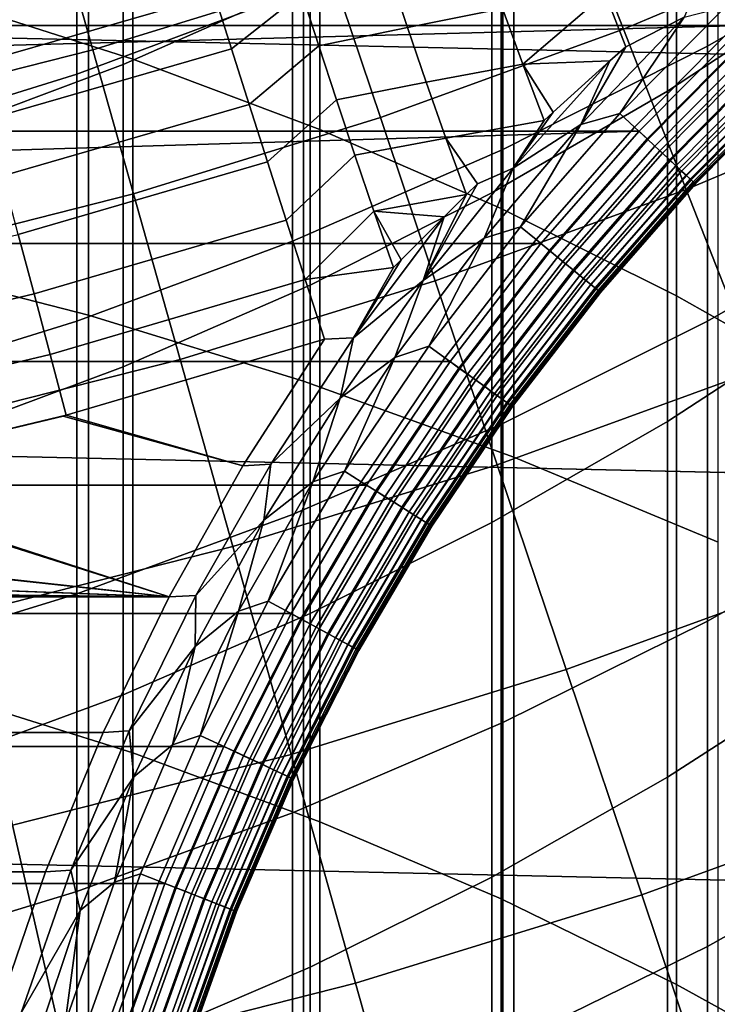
# Model space of a CAD drawing. Header units: metres. Extents: x -28 to 70, y -218 to 28.
# Tile 264 of 463: x 3.35 to 5.17, y -15.07 to -12.51. Entities that reach past the tile are written whole.
import ezdxf

# ---------------------------------------------------------------- set-up
doc = ezdxf.new("R2010")
doc.units = ezdxf.units.M
doc.layers.add('solid_10_261_432_XXX', color=7, linetype='CONTINUOUS')

msp = doc.modelspace()

# ---------------------------------------------------------------- linework, layer by layer
at = {"layer": 'solid_10_261_432_XXX'}
for points in [[(3.646882, -10.881224, 447.593597), (3.646882, -12.617743, 450.025726), (3.1491, -12.458249, 450.142944), (3.1491, -10.71856, 447.70636)], [(24.216385, -13.031374, -5), (-24.776649, -11.93179, -5), (-25.28702, -10.80817, -5), (24.776649, -11.93179, -5)], [(4.1323, -11.06742, 447.464478), (4.1323, -12.800311, 449.891541), (3.646882, -12.617743, 450.025726), (3.646882, -10.881224, 447.593597)], [(4.603708, -11.276518, 447.319489), (4.603708, -13.005335, 449.740845), (4.1323, -12.800311, 449.891541), (4.1323, -11.06742, 447.464478)], [(5.059506, -11.50781, 447.159119), (5.059506, -13.23212, 449.574158), (4.603708, -13.005335, 449.740845), (4.603708, -11.276518, 447.319489)], [(2.960494, -11.306211, 450.989716), (2.960494, -13.136147, 453.408844), (3.531343, -13.282645, 453.29483), (3.531343, -11.455796, 450.879761)], [(3.531343, -11.455796, 450.879761), (3.531343, -13.282645, 453.29483), (4.090651, -13.454647, 453.16095), (4.090651, -11.631421, 450.750671)], [(5.498151, -11.760509, 446.983887), (5.498151, -13.479896, 449.392059), (5.059506, -13.23212, 449.574158), (5.059506, -11.50781, 447.159119)], [(5.036238, -11.90757, 413.35318), (5.036238, -12.700228, 415.77005), (5.475811, -12.410642, 415.869476), (5.475811, -11.615355, 413.44458)], [(4.090651, -11.631421, 450.750671), (4.090651, -13.454647, 453.16095), (4.636589, -13.65159, 453.00766), (4.636589, -11.832513, 450.602875)], [(5.65451, -11.636646, 408.176636), (5.65451, -12.286771, 410.602936), (5.139678, -12.583798, 410.518951), (5.139678, -11.935875, 408.100861)], [(3.621314, -11.911399, 410.709076), (3.621314, -12.631199, 413.126862), (4.107415, -12.416354, 413.194061), (4.107415, -11.694784, 410.770325)], [(4.636589, -11.832513, 450.602875), (4.636589, -13.65159, 453.00766), (5.167373, -13.872831, 452.83548), (5.167373, -12.058414, 450.436829)], [(4.061356, -11.868741, 405.55069), (4.061356, -12.446421, 407.971588), (3.501391, -12.65607, 407.918488), (3.501391, -12.079773, 405.503387)], [(3.122935, -12.100421, 410.65564), (3.122935, -12.818676, 413.068207), (3.621314, -12.631199, 413.126862), (3.621314, -11.911399, 410.709076)], [(4.57959, -12.174871, 413.269562), (4.57959, -12.965124, 415.679108), (5.036238, -12.700228, 415.77005), (5.036238, -11.90757, 413.35318)], [(4.921378, -12.539467, 170.460709), (5.540301, -12.278568, 170.460709), (5.380332, -11.924042, 171.937958), (4.77928, -12.177407, 171.937958)], [(23.60734, -14.104733, -5), (-24.216385, -13.031374, -5), (-24.776649, -11.93179, -5), (24.216385, -13.031374, -5)], [(5.139678, -11.935875, 408.100861), (5.139678, -12.583798, 410.518951), (4.608047, -12.852029, 410.443085), (4.608047, -12.206094, 408.03244)], [(3.501391, -12.079773, 405.503387), (3.501391, -12.65607, 407.918488), (2.929983, -12.834355, 407.873352), (2.929983, -12.259235, 405.463165)], [(3.543053, -12.592757, 171.937958), (4.166346, -12.400497, 171.937958), (4.061233, -12.087646, 173.429489), (3.453665, -12.275056, 173.429489)], [(4.107415, -12.416354, 413.194061), (4.107415, -13.204434, 415.596954), (4.57959, -12.965124, 415.679108), (4.57959, -12.174871, 413.269562)], [(4.290219, -12.769189, 170.460709), (4.921378, -12.539467, 170.460709), (4.77928, -12.177407, 171.937958), (4.166346, -12.400497, 171.937958)], [(4.608047, -12.206094, 408.03244), (4.608047, -12.852029, 410.443085), (4.061356, -13.090588, 410.375641), (4.061356, -12.446421, 407.971588)], [(-5.524199, -12.27197, 235.5), (-5.234907, -12.5295, 235.5), (5.524181, -12.271985, 235.5)], [(-5.234907, -12.5295, 235.5), (5.234889, -12.529517, 235.5), (5.524181, -12.271985, 235.5)], [(2.910951, -12.75371, 171.937958), (3.543053, -12.592757, 171.937958), (3.453665, -12.275056, 173.429489), (2.837511, -12.431948, 173.429489)], [(5.084774, -12.955792, 169.000046), (5.724246, -12.686233, 169.000046), (5.540301, -12.278568, 170.460709), (4.921378, -12.539467, 170.460709)], [(5.65451, -12.286771, 410.602936), (5.65451, -13.003504, 413.010406), (5.139678, -13.298103, 412.918243), (5.139678, -12.583798, 410.518951)], [(3.197837, -12.49491, 225.177383), (3.816846, -12.316618, 225.178513), (3.858992, -12.45031, 225.262039), (3.23331, -12.631038, 225.2612)], [(4.085903, -12.446187, 225.301743), (3.903224, -12.590074, 225.33371), (3.858992, -12.45031, 225.262039), (4.044424, -12.314946, 225.227005)], [(4.873891, -12.446294, 225.474609), (4.659661, -12.630484, 225.475098), (4.607168, -12.485749, 225.427612), (4.822537, -12.310225, 225.422058)], [(4.607168, -12.485749, 225.427612), (4.360592, -12.534945, 225.391663), (4.314393, -12.396461, 225.329681), (4.557517, -12.344653, 225.367737)], [(3.648395, -12.967166, 170.460709), (4.290219, -12.769189, 170.460709), (4.166346, -12.400497, 171.937958), (3.543053, -12.592757, 171.937958)], [(4.360592, -12.534945, 225.391663), (4.129749, -12.582439, 225.365341), (4.085903, -12.446187, 225.301743), (4.314393, -12.396461, 225.329681)], [(5.036238, -12.700228, 415.77005), (5.036238, -13.559179, 418.164154), (5.475811, -13.272443, 418.271515), (5.475811, -12.410642, 415.869476)], [(3.621314, -12.631199, 413.126862), (3.621314, -13.417345, 415.523865), (4.107415, -13.204434, 415.596954), (4.107415, -12.416354, 413.194061)], [(4.873891, -12.446294, 225.474609), (5.115241, -12.425159, 225.520569), (5.079261, -12.508325, 225.532303), (4.927935, -12.585258, 225.51561)], [(3.646882, -12.617743, 450.025726), (3.646882, -14.420619, 452.409119), (3.1491, -14.264416, 452.53067), (3.1491, -12.458249, 450.142944)], [(3.23331, -12.631038, 225.2612), (3.858992, -12.45031, 225.262039), (3.903224, -12.590074, 225.33371), (3.270551, -12.773361, 225.333115)], [(4.061356, -12.446421, 407.971588), (4.061356, -13.090588, 410.375641), (3.501391, -13.298694, 410.316803), (3.501391, -12.65607, 407.918488)], [(4.129749, -12.582439, 225.365341), (3.949242, -12.734955, 225.393021), (3.903224, -12.590074, 225.33371), (4.085903, -12.446187, 225.301743)], [(4.873891, -12.446294, 225.474609), (4.927935, -12.585258, 225.51561), (4.886369, -12.62198, 225.514496), (4.659661, -12.630484, 225.475098)], [(4.659661, -12.630484, 225.475098), (4.409315, -12.677328, 225.441727), (4.360592, -12.534945, 225.391663), (4.607168, -12.485749, 225.427612)], [(5.18759, -12.480565, 225.557053), (4.912034, -12.758645, 225.557053), (5.079261, -12.508325, 225.532303)], [(5.223194, -12.518121, 225.588272), (4.949914, -12.793905, 225.588272), (4.912034, -12.758645, 225.557053), (5.18759, -12.480565, 225.557053)], [(5.079261, -12.508325, 225.532303), (4.810688, -12.787536, 225.532303), (4.927935, -12.585258, 225.51561)], [(4.912034, -12.758645, 225.557053), (4.810688, -12.787536, 225.532303), (5.079261, -12.508325, 225.532303)], [(-5.234907, -12.5295, 235.5), (-4.962301, -12.804544, 235.5), (5.234889, -12.529517, 235.5)], [(-4.962301, -12.804544, 235.5), (4.962282, -12.804565, 235.5), (5.234889, -12.529517, 235.5)], [(4.409315, -12.677328, 225.441727), (4.175683, -12.722841, 225.417404), (4.129749, -12.582439, 225.365341), (4.360592, -12.534945, 225.391663)], [(4.43266, -13.193143, 169.000046), (5.084774, -12.955792, 169.000046), (4.921378, -12.539467, 170.460709), (4.290219, -12.769189, 170.460709)], [(5.255947, -12.552669, 225.625504), (4.984759, -12.826342, 225.625504), (4.949914, -12.793905, 225.588272), (5.223194, -12.518121, 225.588272)], [(4.98269, -12.824415, 235.497971), (5.254002, -12.550617, 235.497971), (5.234889, -12.529517, 235.5), (4.962282, -12.804565, 235.5)], [(5.254002, -12.550617, 235.497971), (4.98269, -12.824415, 235.497971), (5.00312, -12.843432, 235.491898), (5.273205, -12.570873, 235.491898)], [(5.285369, -12.583704, 225.668213), (5.016062, -12.855479, 225.668213), (4.984759, -12.826342, 225.625504), (5.255947, -12.552669, 225.625504)], [(3.270551, -12.773361, 225.333115), (3.903224, -12.590074, 225.33371), (3.949242, -12.734955, 225.393021), (3.309305, -12.920908, 225.392654)], [(4.175683, -12.722841, 225.417404), (3.996731, -12.883964, 225.43959), (3.949242, -12.734955, 225.393021), (4.129749, -12.582439, 225.365341)], [(5.139678, -12.583798, 410.518951), (5.139678, -13.298103, 412.918243), (4.608047, -13.564143, 412.835052), (4.608047, -12.852029, 410.443085)], [(4.810688, -12.787536, 225.532303), (4.886369, -12.62198, 225.514496), (4.927935, -12.585258, 225.51561)], [(5.273205, -12.570873, 235.491898), (5.00312, -12.843432, 235.491898), (5.022708, -12.861666, 235.481903), (5.291616, -12.590294, 235.481903)], [(5.311031, -12.610773, 225.715775), (5.043364, -12.880894, 225.715775), (5.016062, -12.855479, 225.668213), (5.285369, -12.583704, 225.668213)], [(5.291616, -12.590294, 235.481903), (5.022708, -12.861666, 235.481903), (5.041055, -12.878744, 235.468201), (5.308861, -12.608484, 235.468201)], [(2.9975, -13.132904, 170.460709), (3.648395, -12.967166, 170.460709), (3.543053, -12.592757, 171.937958), (2.910951, -12.75371, 171.937958)], [(5.308861, -12.608484, 235.468201), (5.041055, -12.878744, 235.468201), (5.057786, -12.894319, 235.45108), (5.324587, -12.625072, 235.45108)], [(5.332558, -12.63348, 225.767471), (5.066266, -12.902212, 225.767471), (5.043364, -12.880894, 225.715775), (5.311031, -12.610773, 225.715775)], [(3.122935, -12.818676, 413.068207), (3.122935, -13.603136, 415.460083), (3.621314, -13.417345, 415.523865), (3.621314, -12.631199, 413.126862)], [(4.1323, -12.800311, 449.891541), (4.1323, -14.599421, 452.269928), (3.646882, -14.420619, 452.409119), (3.646882, -12.617743, 450.025726)], [(4.409315, -12.677328, 225.441727), (4.659661, -12.630484, 225.475098), (4.715559, -12.776981, 225.509888), (4.460243, -12.822687, 225.479553)], [(4.73911, -12.755223, 225.510513), (4.886369, -12.62198, 225.514496), (4.634996, -12.900465, 225.514389)], [(4.810688, -12.787536, 225.532303), (4.634996, -12.900465, 225.514389), (4.886369, -12.62198, 225.514496)], [(4.659661, -12.630484, 225.475098), (4.886369, -12.62198, 225.514496), (4.73911, -12.755223, 225.510513)], [(4.659661, -12.630484, 225.475098), (4.73911, -12.755223, 225.510513), (4.715559, -12.776981, 225.509888)], [(5.324587, -12.625072, 235.45108), (5.057786, -12.894319, 235.45108), (5.07256, -12.908072, 235.430862), (5.338475, -12.639721, 235.430862)], [(5.349635, -12.651493, 225.822586), (5.084434, -12.919125, 225.822586), (5.066266, -12.902212, 225.767471), (5.332558, -12.63348, 225.767471)], [(5.338475, -12.639721, 235.430862), (5.07256, -12.908072, 235.430862), (5.085077, -12.919723, 235.40799), (5.350239, -12.65213, 235.40799)], [(3.501391, -12.65607, 407.918488), (3.501391, -13.298694, 410.316803), (2.929983, -13.475668, 410.266754), (2.929983, -12.834355, 407.873352)], [(5.362013, -12.66455, 225.88028), (5.097603, -12.931383, 225.88028), (5.084434, -12.919125, 225.822586), (5.349635, -12.651493, 225.822586)], [(5.350239, -12.65213, 235.40799), (5.085077, -12.919723, 235.40799), (5.09508, -12.929034, 235.382904), (5.359642, -12.662048, 235.382904)], [(5.359642, -12.662048, 235.382904), (5.09508, -12.929034, 235.382904), (5.102365, -12.935816, 235.356125), (5.366489, -12.669271, 235.356125)], [(5.369511, -12.672459, 225.939728), (5.10558, -12.938808, 225.939728), (5.097603, -12.931383, 225.88028), (5.362013, -12.66455, 225.88028)], [(4.460243, -12.822687, 225.479553), (4.223417, -12.866507, 225.457581), (4.175683, -12.722841, 225.417404), (4.409315, -12.677328, 225.441727)], [(5.269211, -13.42573, 167.558289), (5.931878, -13.146392, 167.558289), (5.724246, -12.686233, 169.000046), (5.084774, -12.955792, 169.000046)], [(5.366489, -12.669271, 235.356125), (5.102365, -12.935816, 235.356125), (5.106785, -12.93993, 235.328201), (5.370644, -12.673654, 235.328201)], [(5.10558, -12.938808, 225.939728), (5.369511, -12.672459, 225.939728), (5.372019, -12.675104, 226), (5.108248, -12.941292, 226)], [(5.370644, -12.673654, 235.328201), (5.106785, -12.93993, 235.328201), (5.108248, -12.941292, 235.300003), (5.372019, -12.675104, 235.300003)], [(5.372019, -12.675104, 235.300003), (5.108248, -12.941292, 235.300003), (5.108248, -12.941292, 226), (5.372019, -12.675104, 226)], [(4.57959, -12.965124, 415.679108), (4.57959, -13.82147, 418.065948), (5.036238, -13.559179, 418.164154), (5.036238, -12.700228, 415.77005)], [(3.309305, -12.920908, 225.392654), (3.949242, -12.734955, 225.393021), (3.996731, -12.883964, 225.43959), (3.349308, -13.07267, 225.439377)], [(4.223417, -12.866507, 225.457581), (4.045366, -13.036082, 225.473068), (3.996731, -12.883964, 225.43959), (4.175683, -12.722841, 225.417404)], [(3.769526, -13.397692, 169.000046), (4.43266, -13.193143, 169.000046), (4.290219, -12.769189, 170.460709), (3.648395, -12.967166, 170.460709)], [(4.715559, -12.776981, 225.509888), (4.73911, -12.755223, 225.510513), (4.634996, -12.900465, 225.514389)], [(4.912034, -12.758645, 225.557053), (4.654376, -13.053386, 225.557053), (4.810688, -12.787536, 225.532303)], [(4.949914, -12.793905, 225.588272), (4.694383, -13.086212, 225.588272), (4.654376, -13.053386, 225.557053), (4.912034, -12.758645, 225.557053)], [(4.460243, -12.822687, 225.479553), (4.715559, -12.776981, 225.509888), (4.634996, -12.900465, 225.514389), (4.54227, -12.941689, 225.505569)], [(4.810688, -12.787536, 225.532303), (4.55972, -13.08267, 225.532303), (4.634996, -12.900465, 225.514389)], [(4.654376, -13.053386, 225.557053), (4.55972, -13.08267, 225.532303), (4.810688, -12.787536, 225.532303)], [(4.984759, -12.826342, 225.625504), (4.731185, -13.116409, 225.625504), (4.694383, -13.086212, 225.588272), (4.949914, -12.793905, 225.588272)], [(-4.962301, -12.804544, 235.5), (-4.707294, -13.096199, 235.5), (4.962282, -12.804565, 235.5)], [(-4.707294, -13.096199, 235.5), (4.707274, -13.096223, 235.5), (4.962282, -12.804565, 235.5)], [(4.603708, -13.005335, 449.740845), (4.603708, -14.800215, 452.113647), (4.1323, -14.599421, 452.269928), (4.1323, -12.800311, 449.891541)], [(4.729, -13.114616, 235.497971), (4.98269, -12.824415, 235.497971), (4.962282, -12.804565, 235.5), (4.707274, -13.096223, 235.5)], [(4.223417, -12.866507, 225.457581), (4.460243, -12.822687, 225.479553), (4.51374, -12.969495, 225.504913), (4.272647, -13.012527, 225.485626)], [(4.460243, -12.822687, 225.479553), (4.54227, -12.941689, 225.505569), (4.51374, -12.969495, 225.504913)], [(4.98269, -12.824415, 235.497971), (4.729, -13.114616, 235.497971), (4.750576, -13.132321, 235.491898), (5.00312, -12.843432, 235.491898)], [(5.016062, -12.855479, 225.668213), (4.764245, -13.143537, 225.668213), (4.731185, -13.116409, 225.625504), (4.984759, -12.826342, 225.625504)], [(5.00312, -12.843432, 235.491898), (4.750576, -13.132321, 235.491898), (4.771265, -13.149296, 235.481903), (5.022708, -12.861666, 235.481903)], [(4.272647, -13.012527, 225.485626), (4.094815, -13.19027, 225.493256), (4.045366, -13.036082, 225.473068), (4.223417, -12.866507, 225.457581)], [(4.608047, -12.852029, 410.443085), (4.608047, -13.564143, 412.835052), (4.061356, -13.800752, 412.761047), (4.061356, -13.090588, 410.375641)], [(5.043364, -12.880894, 225.715775), (4.79308, -13.167196, 225.715775), (4.764245, -13.143537, 225.668213), (5.016062, -12.855479, 225.668213)], [(5.022708, -12.861666, 235.481903), (4.771265, -13.149296, 235.481903), (4.790642, -13.165195, 235.468201), (5.041055, -12.878744, 235.468201)], [(3.349308, -13.07267, 225.439377), (3.996731, -12.883964, 225.43959), (4.045366, -13.036082, 225.473068), (3.390287, -13.227612, 225.472977)], [(5.041055, -12.878744, 235.468201), (4.790642, -13.165195, 235.468201), (4.808313, -13.179695, 235.45108), (5.057786, -12.894319, 235.45108)], [(5.066266, -12.902212, 225.767471), (4.817269, -13.187044, 225.767471), (4.79308, -13.167196, 225.715775), (5.043364, -12.880894, 225.715775)], [(5.057786, -12.894319, 235.45108), (4.808313, -13.179695, 235.45108), (4.823917, -13.192499, 235.430862), (5.07256, -12.908072, 235.430862)], [(4.54227, -12.941689, 225.505569), (4.634996, -12.900465, 225.514389), (4.401358, -13.192707, 225.514389)], [(4.55972, -13.08267, 225.532303), (4.401358, -13.192707, 225.514389), (4.634996, -12.900465, 225.514389)], [(5.084434, -12.919125, 225.822586), (4.836457, -13.202789, 225.822586), (4.817269, -13.187044, 225.767471), (5.066266, -12.902212, 225.767471)], [(5.07256, -12.908072, 235.430862), (4.823917, -13.192499, 235.430862), (4.837136, -13.203346, 235.40799), (5.085077, -12.919723, 235.40799)], [(5.097603, -12.931383, 225.88028), (4.850366, -13.214201, 225.88028), (4.836457, -13.202789, 225.822586), (5.084434, -12.919125, 225.822586)], [(5.085077, -12.919723, 235.40799), (4.837136, -13.203346, 235.40799), (4.847701, -13.212015, 235.382904), (5.09508, -12.929034, 235.382904)], [(4.54227, -12.941689, 225.505569), (4.401358, -13.192707, 225.514389), (4.51374, -12.969495, 225.504913)], [(5.09508, -12.929034, 235.382904), (4.847701, -13.212015, 235.382904), (4.855396, -13.218328, 235.356125), (5.102365, -12.935816, 235.356125)], [(5.10558, -12.938808, 225.939728), (4.858791, -13.221114, 225.939728), (4.850366, -13.214201, 225.88028), (5.097603, -12.931383, 225.88028)], [(5.102365, -12.935816, 235.356125), (4.855396, -13.218328, 235.356125), (4.860064, -13.222158, 235.328201), (5.106785, -12.93993, 235.328201)], [(4.858791, -13.221114, 225.939728), (5.10558, -12.938808, 225.939728), (5.108248, -12.941292, 226), (4.861609, -13.223427, 226)], [(5.106785, -12.93993, 235.328201), (4.860064, -13.222158, 235.328201), (4.861609, -13.223427, 235.300003), (5.108248, -12.941292, 235.300003)], [(5.108248, -12.941292, 235.300003), (4.861609, -13.223427, 235.300003), (4.861609, -13.223427, 226), (5.108248, -12.941292, 226)], [(3.09702, -13.568933, 169.000046), (3.769526, -13.397692, 169.000046), (3.648395, -12.967166, 170.460709), (2.9975, -13.132904, 170.460709)], [(4.107415, -13.204434, 415.596954), (4.107415, -14.058425, 417.977234), (4.57959, -13.82147, 418.065948), (4.57959, -12.965124, 415.679108)], [(4.272647, -13.012527, 225.485626), (4.51374, -12.969495, 225.504913), (4.455429, -13.026825, 225.503662)], [(4.401358, -13.192707, 225.514389), (4.455429, -13.026825, 225.503662), (4.51374, -12.969495, 225.504913)], [(4.593443, -13.671689, 167.558289), (5.269211, -13.42573, 167.558289), (5.084774, -12.955792, 169.000046), (4.43266, -13.193143, 169.000046)], [(4.272647, -13.012527, 225.485626), (4.323997, -13.158659, 225.501358), (4.094815, -13.19027, 225.493256)], [(4.272647, -13.012527, 225.485626), (4.455429, -13.026825, 225.503662), (4.343673, -13.138661, 225.501648)], [(4.272647, -13.012527, 225.485626), (4.343673, -13.138661, 225.501648), (4.323997, -13.158659, 225.501358)], [(5.059506, -13.23212, 449.574158), (5.059506, -15.02232, 451.940796), (4.603708, -14.800215, 452.113647), (4.603708, -13.005335, 449.740845)], [(5.65451, -13.003504, 413.010406), (5.65451, -13.786301, 415.397186), (5.139678, -14.07825, 415.296967), (5.139678, -13.298103, 412.918243)], [(22.95075, -15.149687, -5), (-23.60734, -14.104733, -5), (-24.216385, -13.031374, -5), (23.60734, -14.104733, -5)], [(3.390287, -13.227612, 225.472977), (4.045366, -13.036082, 225.473068), (4.094815, -13.19027, 225.493256), (3.431962, -13.384673, 225.49324)], [(4.343673, -13.138661, 225.501648), (4.455429, -13.026825, 225.503662), (4.220056, -13.341455, 225.503571)], [(4.401358, -13.192707, 225.514389), (4.220056, -13.341455, 225.503571), (4.455429, -13.026825, 225.503662)], [(3.390287, -13.227612, 225.472977), (2.722955, -13.386187, 225.4729), (2.689874, -13.22886, 225.439178), (3.349308, -13.07267, 225.439377)], [(4.654376, -13.053386, 225.557053), (4.415619, -13.363635, 225.557053), (4.55972, -13.08267, 225.532303)], [(4.694383, -13.086212, 225.588272), (4.457598, -13.3939, 225.588272), (4.415619, -13.363635, 225.557053), (4.654376, -13.053386, 225.557053)], [(-4.707294, -13.096199, 235.5), (-4.470947, -13.403283, 235.5), (4.47093, -13.403308, 235.5), (4.707274, -13.096223, 235.5)], [(4.061356, -13.090588, 410.375641), (4.061356, -13.800752, 412.761047), (3.501391, -14.007157, 412.696472), (3.501391, -13.298694, 410.316803)], [(4.55972, -13.08267, 225.532303), (4.327296, -13.39262, 225.532303), (4.401358, -13.192707, 225.514389)], [(4.415619, -13.363635, 225.557053), (4.327296, -13.39262, 225.532303), (4.55972, -13.08267, 225.532303)], [(4.731185, -13.116409, 225.625504), (4.496213, -13.421741, 225.625504), (4.457598, -13.3939, 225.588272), (4.694383, -13.086212, 225.588272)], [(4.49392, -13.420088, 235.497971), (4.729, -13.114616, 235.497971), (4.707274, -13.096223, 235.5), (4.47093, -13.403308, 235.5)], [(4.729, -13.114616, 235.497971), (4.49392, -13.420088, 235.497971), (4.51656, -13.436411, 235.491898), (4.750576, -13.132321, 235.491898)], [(4.764245, -13.143537, 225.668213), (4.530902, -13.446752, 225.668213), (4.496213, -13.421741, 225.625504), (4.731185, -13.116409, 225.625504)], [(2.960494, -13.136147, 453.408844), (2.960494, -15.032046, 455.776642), (3.531343, -15.175347, 455.65863), (3.531343, -13.282645, 453.29483)], [(4.323997, -13.158659, 225.501358), (4.343673, -13.138661, 225.501648), (4.220056, -13.341455, 225.503571)], [(4.750576, -13.132321, 235.491898), (4.51656, -13.436411, 235.491898), (4.538268, -13.452062, 235.481903), (4.771265, -13.149296, 235.481903)], [(4.79308, -13.167196, 225.715775), (4.561158, -13.468566, 225.715775), (4.530902, -13.446752, 225.668213), (4.764245, -13.143537, 225.668213)], [(4.771265, -13.149296, 235.481903), (4.538268, -13.452062, 235.481903), (4.558599, -13.466721, 235.468201), (4.790642, -13.165195, 235.468201)], [(4.094815, -13.19027, 225.493256), (4.323997, -13.158659, 225.501358), (4.220056, -13.341455, 225.503571), (4.14474, -13.345476, 225.5)], [(4.790642, -13.165195, 235.468201), (4.558599, -13.466721, 235.468201), (4.577141, -13.480089, 235.45108), (4.808313, -13.179695, 235.45108)], [(4.817269, -13.187044, 225.767471), (4.586539, -13.486864, 225.767471), (4.561158, -13.468566, 225.715775), (4.79308, -13.167196, 225.715775)], [(4.808313, -13.179695, 235.45108), (4.577141, -13.480089, 235.45108), (4.593514, -13.491894, 235.430862), (4.823917, -13.192499, 235.430862)], [(3.431962, -13.384673, 225.49324), (4.094815, -13.19027, 225.493256), (4.14474, -13.345476, 225.5), (3.474051, -13.54278, 225.5)], [(3.621314, -13.417345, 415.523865), (3.621314, -14.269241, 417.898315), (4.107415, -14.058425, 417.977234), (4.107415, -13.204434, 415.596954)], [(3.906256, -13.883658, 167.558289), (4.593443, -13.671689, 167.558289), (4.43266, -13.193143, 169.000046), (3.769526, -13.397692, 169.000046)], [(4.401358, -13.192707, 225.514389), (4.185251, -13.49814, 225.514389), (4.220056, -13.341455, 225.503571)], [(4.327296, -13.39262, 225.532303), (4.185251, -13.49814, 225.514389), (4.401358, -13.192707, 225.514389)], [(4.836457, -13.202789, 225.822586), (4.606673, -13.501381, 225.822586), (4.586539, -13.486864, 225.767471), (4.817269, -13.187044, 225.767471)], [(4.823917, -13.192499, 235.430862), (4.593514, -13.491894, 235.430862), (4.607385, -13.501894, 235.40799), (4.837136, -13.203346, 235.40799)], [(4.850366, -13.214201, 225.88028), (4.621266, -13.511903, 225.88028), (4.606673, -13.501381, 225.822586), (4.836457, -13.202789, 225.822586)], [(4.837136, -13.203346, 235.40799), (4.607385, -13.501894, 235.40799), (4.61847, -13.509887, 235.382904), (4.847701, -13.212015, 235.382904)], [(3.431962, -13.384673, 225.49324), (2.756605, -13.545677, 225.49321), (2.722955, -13.386187, 225.4729), (3.390287, -13.227612, 225.472977)], [(4.847701, -13.212015, 235.382904), (4.61847, -13.509887, 235.382904), (4.626544, -13.515708, 235.356125), (4.855396, -13.218328, 235.356125)], [(4.858791, -13.221114, 225.939728), (4.630106, -13.518276, 225.939728), (4.621266, -13.511903, 225.88028), (4.850366, -13.214201, 225.88028)], [(4.855396, -13.218328, 235.356125), (4.626544, -13.515708, 235.356125), (4.631442, -13.519238, 235.328201), (4.860064, -13.222158, 235.328201)], [(4.630106, -13.518276, 225.939728), (4.858791, -13.221114, 225.939728), (4.861609, -13.223427, 226), (4.633063, -13.520408, 226)], [(4.860064, -13.222158, 235.328201), (4.631442, -13.519238, 235.328201), (4.633064, -13.520408, 235.300003), (4.861609, -13.223427, 235.300003)], [(4.861609, -13.223427, 235.300003), (4.633064, -13.520408, 235.300003), (4.633063, -13.520408, 226), (4.861609, -13.223427, 226)], [(5.498151, -13.479896, 449.392059), (5.498151, -15.264983, 451.751923), (5.059506, -15.02232, 451.940796), (5.059506, -13.23212, 449.574158)], [(5.036238, -13.559179, 418.164154), (5.036238, -14.483774, 420.533691), (5.475811, -14.200104, 420.648895), (5.475811, -13.272443, 418.271515)], [(3.501391, -13.298694, 410.316803), (3.501391, -14.007157, 412.696472), (2.929983, -14.182686, 412.641571), (2.929983, -13.475668, 410.266754)], [(3.531343, -13.282645, 453.29483), (3.531343, -15.175347, 455.65863), (4.090651, -15.343595, 455.520081), (4.090651, -13.454647, 453.16095)], [(5.139678, -13.298103, 412.918243), (5.139678, -14.07825, 415.296967), (4.608047, -14.341895, 415.206451), (4.608047, -13.564143, 412.835052)], [(3.474051, -13.54278, 225.5), (4.14474, -13.345476, 225.5), (3.933043, -13.673949, 225.5)], [(4.220056, -13.341455, 225.503571), (4.005151, -13.67003, 225.503571), (3.933043, -13.673949, 225.5), (4.14474, -13.345476, 225.5)], [(4.185251, -13.49814, 225.514389), (4.005151, -13.67003, 225.503571), (4.220056, -13.341455, 225.503571)], [(4.415619, -13.363635, 225.557053), (4.196696, -13.688185, 225.557053), (4.327296, -13.39262, 225.532303)], [(4.457598, -13.3939, 225.588272), (4.240482, -13.71577, 225.588272), (4.196696, -13.688185, 225.557053), (4.415619, -13.363635, 225.557053)], [(-4.470947, -13.403283, 235.5), (-4.254304, -13.724441, 235.5), (4.254287, -13.724467, 235.5), (4.47093, -13.403308, 235.5)], [(2.756605, -13.545677, 225.49321), (3.431962, -13.384673, 225.49324), (3.474051, -13.54278, 225.5), (2.79057, -13.706245, 225.5)], [(3.209357, -14.06111, 167.558289), (3.906256, -13.883658, 167.558289), (3.769526, -13.397692, 169.000046), (3.09702, -13.568933, 169.000046)], [(4.327296, -13.39262, 225.532303), (4.114289, -13.716222, 225.532303), (4.185251, -13.49814, 225.514389)], [(4.196696, -13.688185, 225.557053), (4.114289, -13.716222, 225.532303), (4.327296, -13.39262, 225.532303)], [(4.496213, -13.421741, 225.625504), (4.28076, -13.741146, 225.625504), (4.240482, -13.71577, 225.588272), (4.457598, -13.3939, 225.588272)], [(4.278368, -13.739639, 235.497971), (4.49392, -13.420088, 235.497971), (4.47093, -13.403308, 235.5), (4.254287, -13.724467, 235.5)], [(3.122935, -13.603136, 415.460083), (3.122935, -14.453204, 417.829437), (3.621314, -14.269241, 417.898315), (3.621314, -13.417345, 415.523865)], [(4.49392, -13.420088, 235.497971), (4.278368, -13.739639, 235.497971), (4.301984, -13.754518, 235.491898), (4.51656, -13.436411, 235.491898)], [(4.530902, -13.446752, 225.668213), (4.316943, -13.763942, 225.668213), (4.28076, -13.741146, 225.625504), (4.496213, -13.421741, 225.625504)], [(4.772316, -14.204076, 166.13768), (5.474398, -13.948539, 166.13768), (5.269211, -13.42573, 167.558289), (4.593443, -13.671689, 167.558289)], [(4.090651, -13.454647, 453.16095), (4.090651, -15.343595, 455.520081), (4.636589, -15.536239, 455.36142), (4.636589, -13.65159, 453.00766)], [(4.51656, -13.436411, 235.491898), (4.301984, -13.754518, 235.491898), (4.324625, -13.768783, 235.481903), (4.538268, -13.452062, 235.481903)], [(4.561158, -13.468566, 225.715775), (4.348502, -13.783825, 225.715775), (4.316943, -13.763942, 225.668213), (4.530902, -13.446752, 225.668213)], [(4.538268, -13.452062, 235.481903), (4.324625, -13.768783, 235.481903), (4.345833, -13.782144, 235.468201), (4.558599, -13.466721, 235.468201)], [(4.558599, -13.466721, 235.468201), (4.345833, -13.782144, 235.468201), (4.365173, -13.794328, 235.45108), (4.577141, -13.480089, 235.45108)], [(4.586539, -13.486864, 225.767471), (4.374975, -13.800504, 225.767471), (4.348502, -13.783825, 225.715775), (4.561158, -13.468566, 225.715775)], [(4.577141, -13.480089, 235.45108), (4.365173, -13.794328, 235.45108), (4.382251, -13.805088, 235.430862), (4.593514, -13.491894, 235.430862)], [(4.606673, -13.501381, 225.822586), (4.395976, -13.813735, 225.822586), (4.374975, -13.800504, 225.767471), (4.586539, -13.486864, 225.767471)], [(4.185251, -13.49814, 225.514389), (3.987417, -13.815715, 225.514389), (4.005151, -13.67003, 225.503571)], [(4.114289, -13.716222, 225.532303), (3.987417, -13.815715, 225.514389), (4.185251, -13.49814, 225.514389)], [(4.593514, -13.491894, 235.430862), (4.382251, -13.805088, 235.430862), (4.396719, -13.814202, 235.40799), (4.607385, -13.501894, 235.40799)], [(4.621266, -13.511903, 225.88028), (4.411198, -13.823325, 225.88028), (4.395976, -13.813735, 225.822586), (4.606673, -13.501381, 225.822586)], [(4.607385, -13.501894, 235.40799), (4.396719, -13.814202, 235.40799), (4.408282, -13.821487, 235.382904), (4.61847, -13.509887, 235.382904)], [(4.61847, -13.509887, 235.382904), (4.408282, -13.821487, 235.382904), (4.416703, -13.826793, 235.356125), (4.626544, -13.515708, 235.356125)], [(4.630106, -13.518276, 225.939728), (4.420419, -13.829134, 225.939728), (4.411198, -13.823325, 225.88028), (4.621266, -13.511903, 225.88028)], [(4.626544, -13.515708, 235.356125), (4.416703, -13.826793, 235.356125), (4.421812, -13.830011, 235.328201), (4.631442, -13.519238, 235.328201)], [(4.420419, -13.829134, 225.939728), (4.630106, -13.518276, 225.939728), (4.633063, -13.520408, 226), (4.423503, -13.831078, 226)], [(4.631442, -13.519238, 235.328201), (4.421812, -13.830011, 235.328201), (4.423503, -13.831078, 235.300003), (4.633064, -13.520408, 235.300003)], [(4.633064, -13.520408, 235.300003), (4.423503, -13.831078, 235.300003), (4.423503, -13.831078, 226), (4.633063, -13.520408, 226)], [(2.79057, -13.706245, 225.5), (3.474051, -13.54278, 225.5), (3.465678, -13.545009, 225.5)], [(3.465678, -13.545009, 225.5), (3.933043, -13.673949, 225.5), (3.741085, -14.015273, 225.5), (2.79057, -13.706245, 225.5)], [(3.465678, -13.545009, 225.5), (3.474051, -13.54278, 225.5), (3.933043, -13.673949, 225.5)], [(4.57959, -13.82147, 418.065948), (4.57959, -14.743258, 420.428284), (5.036238, -14.483774, 420.533691), (5.036238, -13.559179, 418.164154)], [(4.608047, -13.564143, 412.835052), (4.608047, -14.341895, 415.206451), (4.061356, -14.576375, 415.125977), (4.061356, -13.800752, 412.761047)], [(4.636589, -13.65159, 453.00766), (4.636589, -15.536239, 455.36142), (5.167373, -15.752651, 455.183197), (5.167373, -13.872831, 452.83548)], [(4.005151, -13.67003, 225.503571), (3.810666, -14.011087, 225.503571), (3.741085, -14.015273, 225.5), (3.933043, -13.673949, 225.5)], [(3.987417, -13.815715, 225.514389), (3.810666, -14.011087, 225.503571), (4.005151, -13.67003, 225.503571)], [(4.058369, -14.424299, 166.13768), (4.772316, -14.204076, 166.13768), (4.593443, -13.671689, 167.558289), (3.906256, -13.883658, 167.558289)], [(4.196696, -13.688185, 225.557053), (3.998461, -14.025767, 225.557053), (4.114289, -13.716222, 225.532303)], [(4.240482, -13.71577, 225.588272), (4.043883, -14.050566, 225.588272), (3.998461, -14.025767, 225.557053), (4.196696, -13.688185, 225.557053)], [(2.099514, -13.834182, 225.5), (2.77864, -13.70877, 225.5), (3.741085, -14.015273, 225.5)], [(2.77864, -13.70877, 225.5), (2.79057, -13.706245, 225.5), (3.741085, -14.015273, 225.5)], [(4.114289, -13.716222, 225.532303), (3.9215, -14.052261, 225.532303), (3.987417, -13.815715, 225.514389)], [(3.998461, -14.025767, 225.557053), (3.9215, -14.052261, 225.532303), (4.114289, -13.716222, 225.532303)], [(4.28076, -13.741146, 225.625504), (4.085667, -14.073378, 225.625504), (4.043883, -14.050566, 225.588272), (4.240482, -13.71577, 225.588272)], [(-4.254304, -13.724441, 235.5), (-4.058189, -14.058412, 235.5), (4.058174, -14.058439, 235.5), (4.254287, -13.724467, 235.5)], [(4.083186, -14.072023, 235.497971), (4.278368, -13.739639, 235.497971), (4.254287, -13.724467, 235.5), (4.058174, -14.058439, 235.5)], [(4.278368, -13.739639, 235.497971), (4.083186, -14.072023, 235.497971), (4.107684, -14.085398, 235.491898), (4.301984, -13.754518, 235.491898)], [(4.316943, -13.763942, 225.668213), (4.123202, -14.093871, 225.668213), (4.085667, -14.073378, 225.625504), (4.28076, -13.741146, 225.625504)], [(4.301984, -13.754518, 235.491898), (4.107684, -14.085398, 235.491898), (4.131172, -14.098222, 235.481903), (4.324625, -13.768783, 235.481903)], [(4.348502, -13.783825, 225.715775), (4.155941, -14.111745, 225.715775), (4.123202, -14.093871, 225.668213), (4.316943, -13.763942, 225.668213)], [(4.324625, -13.768783, 235.481903), (4.131172, -14.098222, 235.481903), (4.153172, -14.110233, 235.468201), (4.345833, -13.782144, 235.468201)], [(4.345833, -13.782144, 235.468201), (4.153172, -14.110233, 235.468201), (4.173235, -14.121186, 235.45108), (4.365173, -13.794328, 235.45108)], [(4.374975, -13.800504, 225.767471), (4.183403, -14.126738, 225.767471), (4.155941, -14.111745, 225.715775), (4.348502, -13.783825, 225.715775)], [(5.65451, -13.786301, 415.397186), (5.65451, -14.634566, 417.761536), (5.139678, -14.923643, 417.65329), (5.139678, -14.07825, 415.296967)], [(4.061356, -13.800752, 412.761047), (4.061356, -14.576375, 415.125977), (3.501391, -14.780924, 415.055756), (3.501391, -14.007157, 412.696472)], [(3.987417, -13.815715, 225.514389), (3.808537, -14.144339, 225.514389), (3.810666, -14.011087, 225.503571)], [(3.9215, -14.052261, 225.532303), (3.808537, -14.144339, 225.514389), (3.987417, -13.815715, 225.514389)], [(4.365173, -13.794328, 235.45108), (4.173235, -14.121186, 235.45108), (4.190951, -14.130859, 235.430862), (4.382251, -13.805088, 235.430862)], [(4.395976, -13.813735, 225.822586), (4.20519, -14.138633, 225.822586), (4.183403, -14.126738, 225.767471), (4.374975, -13.800504, 225.767471)], [(4.382251, -13.805088, 235.430862), (4.190951, -14.130859, 235.430862), (4.20596, -14.139053, 235.40799), (4.396719, -13.814202, 235.40799)], [(4.411198, -13.823325, 225.88028), (4.220981, -14.147254, 225.88028), (4.20519, -14.138633, 225.822586), (4.395976, -13.813735, 225.822586)], [(4.396719, -13.814202, 235.40799), (4.20596, -14.139053, 235.40799), (4.217955, -14.145602, 235.382904), (4.408282, -13.821487, 235.382904)], [(1.402701, -13.926076, 225.5), (2.086233, -13.83628, 225.5), (3.741085, -14.015273, 225.5)], [(2.086233, -13.83628, 225.5), (2.099514, -13.834182, 225.5), (3.741085, -14.015273, 225.5)], [(4.107415, -14.058425, 417.977234), (4.107415, -14.977679, 420.333069), (4.57959, -14.743258, 420.428284), (4.57959, -13.82147, 418.065948)], [(4.408282, -13.821487, 235.382904), (4.217955, -14.145602, 235.382904), (4.226691, -14.150372, 235.356125), (4.416703, -13.826793, 235.356125)], [(4.420419, -13.829134, 225.939728), (4.230546, -14.152476, 225.939728), (4.220981, -14.147254, 225.88028), (4.411198, -13.823325, 225.88028)], [(4.416703, -13.826793, 235.356125), (4.226691, -14.150372, 235.356125), (4.231991, -14.153265, 235.328201), (4.421812, -13.830011, 235.328201)], [(4.230546, -14.152476, 225.939728), (4.420419, -13.829134, 225.939728), (4.423503, -13.831078, 226), (4.233746, -14.154222, 226)], [(4.421812, -13.830011, 235.328201), (4.231991, -14.153265, 235.328201), (4.233746, -14.154222, 235.300003), (4.423503, -13.831078, 235.300003)], [(4.423503, -13.831078, 235.300003), (4.233746, -14.154222, 235.300003), (4.233746, -14.154222, 226), (4.423503, -13.831078, 226)], [(3.334332, -14.608662, 166.13768), (4.058369, -14.424299, 166.13768), (3.906256, -13.883658, 167.558289), (3.209357, -14.06111, 167.558289)], [(0.701953, -13.981477, 225.5), (1.390681, -13.927338, 225.5), (3.741085, -14.015273, 225.5)], [(1.390681, -13.927338, 225.5), (1.402701, -13.926076, 225.5), (3.741085, -14.015273, 225.5)], [(4.968996, -14.789464, 164.740463), (5.700013, -14.523396, 164.740463), (5.474398, -13.948539, 166.13768), (4.772316, -14.204076, 166.13768)], [(0.694312, -13.981877, 225.5), (3.741085, -14.015273, 225.5), (0, -14, 225.5)], [(0.694312, -13.981877, 225.5), (0.701953, -13.981477, 225.5), (3.741085, -14.015273, 225.5)], [(3.741085, -14.015273, 225.5), (-3.741087, -14.015269, 225.5), (0, -14, 225.5)], [(3.741085, -14.015273, 225.5), (3.569886, -14.367855, 225.5), (-3.569888, -14.36785, 225.5), (-3.741087, -14.015269, 225.5)], [(3.501391, -14.007157, 412.696472), (3.501391, -14.780924, 415.055756), (2.929983, -14.954872, 414.996033), (2.929983, -14.182686, 412.641571)], [(3.810666, -14.011087, 225.503571), (3.637325, -14.363362, 225.503571), (3.569886, -14.367855, 225.5), (3.741085, -14.015273, 225.5)], [(3.808537, -14.144339, 225.514389), (3.637325, -14.363362, 225.503571), (3.810666, -14.011087, 225.503571)], [(3.998461, -14.025767, 225.557053), (3.821686, -14.375067, 225.557053), (3.9215, -14.052261, 225.532303)], [(4.043883, -14.050566, 225.588272), (3.868568, -14.396981, 225.588272), (3.821686, -14.375067, 225.557053), (3.998461, -14.025767, 225.557053)], [(-4.058189, -14.058412, 235.5), (-3.883282, -14.404035, 235.5), (3.883269, -14.404062, 235.5), (4.058174, -14.058439, 235.5)], [(3.621314, -14.269241, 417.898315), (3.621314, -15.18624, 420.248383), (4.107415, -14.977679, 420.333069), (4.107415, -14.058425, 417.977234)], [(3.9215, -14.052261, 225.532303), (3.749651, -14.399476, 225.532303), (3.808537, -14.144339, 225.514389)], [(3.821686, -14.375067, 225.557053), (3.749651, -14.399476, 225.532303), (3.9215, -14.052261, 225.532303)], [(4.085667, -14.073378, 225.625504), (3.911695, -14.417141, 225.625504), (3.868568, -14.396981, 225.588272), (4.043883, -14.050566, 225.588272)], [(4.083186, -14.072023, 235.497971), (4.058174, -14.058439, 235.5), (3.883269, -14.404062, 235.5), (3.909134, -14.415943, 235.497971)], [(4.083186, -14.072023, 235.497971), (3.909134, -14.415943, 235.497971), (3.934418, -14.427763, 235.491898), (4.107684, -14.085398, 235.491898)], [(4.123202, -14.093871, 225.668213), (3.950436, -14.43525, 225.668213), (3.911695, -14.417141, 225.625504), (4.085667, -14.073378, 225.625504)], [(4.107684, -14.085398, 235.491898), (3.934418, -14.427763, 235.491898), (3.958662, -14.439095, 235.481903), (4.131172, -14.098222, 235.481903)], [(4.155941, -14.111745, 225.715775), (3.984226, -14.451045, 225.715775), (3.950436, -14.43525, 225.668213), (4.123202, -14.093871, 225.668213)], [(4.131172, -14.098222, 235.481903), (3.958662, -14.439095, 235.481903), (3.981369, -14.44971, 235.468201), (4.153172, -14.110233, 235.468201)], [(5.139678, -14.07825, 415.296967), (5.139678, -14.923643, 417.65329), (4.608047, -15.184694, 417.555542), (4.608047, -14.341895, 415.206451)], [(22.247959, -16.164106, -5), (-22.95075, -15.149687, -5), (-23.60734, -14.104733, -5), (22.95075, -15.149687, -5)], [(4.153172, -14.110233, 235.468201), (3.981369, -14.44971, 235.468201), (4.002076, -14.45939, 235.45108), (4.173235, -14.121186, 235.45108)], [(4.183403, -14.126738, 225.767471), (4.012571, -14.464295, 225.767471), (3.984226, -14.451045, 225.715775), (4.155941, -14.111745, 225.715775)], [(4.173235, -14.121186, 235.45108), (4.002076, -14.45939, 235.45108), (4.020362, -14.467937, 235.430862), (4.190951, -14.130859, 235.430862)], [(4.20519, -14.138633, 225.822586), (4.035058, -14.474807, 225.822586), (4.012571, -14.464295, 225.767471), (4.183403, -14.126738, 225.767471)], [(3.808537, -14.144339, 225.514389), (3.649225, -14.482882, 225.514389), (3.637325, -14.363362, 225.503571)], [(3.749651, -14.399476, 225.532303), (3.649225, -14.482882, 225.514389), (3.808537, -14.144339, 225.514389)], [(4.190951, -14.130859, 235.430862), (4.020362, -14.467937, 235.430862), (4.035853, -14.475179, 235.40799), (4.20596, -14.139053, 235.40799)], [(4.220981, -14.147254, 225.88028), (4.051356, -14.482425, 225.88028), (4.035058, -14.474807, 225.822586), (4.20519, -14.138633, 225.822586)], [(4.20596, -14.139053, 235.40799), (4.035853, -14.475179, 235.40799), (4.048233, -14.480966, 235.382904), (4.217955, -14.145602, 235.382904)], [(4.217955, -14.145602, 235.382904), (4.048233, -14.480966, 235.382904), (4.05725, -14.485181, 235.356125), (4.226691, -14.150372, 235.356125)], [(4.230546, -14.152476, 225.939728), (4.061228, -14.487041, 225.939728), (4.051356, -14.482425, 225.88028), (4.220981, -14.147254, 225.88028)], [(4.226691, -14.150372, 235.356125), (4.05725, -14.485181, 235.356125), (4.06272, -14.487738, 235.328201), (4.231991, -14.153265, 235.328201)], [(4.061228, -14.487041, 225.939728), (4.230546, -14.152476, 225.939728), (4.233746, -14.154222, 226), (4.064531, -14.488584, 226)], [(4.231991, -14.153265, 235.328201), (4.06272, -14.487738, 235.328201), (4.064531, -14.488584, 235.300003), (4.233746, -14.154222, 235.300003)], [(4.233746, -14.154222, 235.300003), (4.064531, -14.488584, 235.300003), (4.064531, -14.488584, 226), (4.233746, -14.154222, 226)], [(5.036238, -14.483774, 420.533691), (5.036238, -15.473308, 422.876831), (5.475811, -15.192921, 422.999847), (5.475811, -14.200104, 420.648895)], [(4.225625, -15.018764, 164.740463), (4.968996, -14.789464, 164.740463), (4.772316, -14.204076, 166.13768), (4.058369, -14.424299, 166.13768)], [(3.122935, -14.453204, 417.829437), (3.122935, -15.368236, 420.174438), (3.621314, -15.18624, 420.248383), (3.621314, -14.269241, 417.898315)], [(3.646882, -14.420619, 452.409119), (3.646882, -16.288483, 454.741913), (3.1491, -16.135689, 454.867737), (3.1491, -14.264416, 452.53067)], [(4.608047, -14.341895, 415.206451), (4.608047, -15.184694, 417.555542), (4.061356, -15.416867, 417.468628), (4.061356, -14.576375, 415.125977)], [(3.569886, -14.367855, 225.5), (3.420272, -14.73006, 225.5), (-3.420273, -14.730055, 225.5), (-3.569888, -14.36785, 225.5)], [(3.637325, -14.363362, 225.503571), (3.48577, -14.725545, 225.503571), (3.420272, -14.73006, 225.5), (3.569886, -14.367855, 225.5)], [(3.649225, -14.482882, 225.514389), (3.48577, -14.725545, 225.503571), (3.637325, -14.363362, 225.503571)], [(3.821686, -14.375067, 225.557053), (3.667062, -14.73472, 225.557053), (3.599389, -14.756562, 225.532303), (3.749651, -14.399476, 225.532303)], [(3.868568, -14.396981, 225.588272), (3.71522, -14.753666, 225.588272), (3.667062, -14.73472, 225.557053), (3.821686, -14.375067, 225.557053)], [(-3.883282, -14.404035, 235.5), (-3.730254, -14.760018, 235.5), (3.730243, -14.760047, 235.5), (3.883269, -14.404062, 235.5)], [(3.749651, -14.399476, 225.532303), (3.599389, -14.756562, 225.532303), (3.649225, -14.482882, 225.514389)], [(3.911695, -14.417141, 225.625504), (3.759521, -14.771093, 225.625504), (3.71522, -14.753666, 225.588272), (3.868568, -14.396981, 225.588272)], [(3.909134, -14.415943, 235.497971), (3.883269, -14.404062, 235.5), (3.730243, -14.760047, 235.5), (3.756891, -14.770059, 235.497971)], [(3.471749, -15.210724, 164.740463), (4.225625, -15.018764, 164.740463), (4.058369, -14.424299, 166.13768), (3.334332, -14.608662, 166.13768)], [(4.1323, -14.599421, 452.269928), (4.1323, -16.463383, 454.59787), (3.646882, -16.288483, 454.741913), (3.646882, -14.420619, 452.409119)], [(3.909134, -14.415943, 235.497971), (3.756891, -14.770059, 235.497971), (3.782864, -14.780276, 235.491898), (3.934418, -14.427763, 235.491898)], [(3.950436, -14.43525, 225.668213), (3.799317, -14.786749, 225.668213), (3.759521, -14.771093, 225.625504), (3.911695, -14.417141, 225.625504)], [(3.934418, -14.427763, 235.491898), (3.782864, -14.780276, 235.491898), (3.807767, -14.790073, 235.481903), (3.958662, -14.439095, 235.481903)], [(3.984226, -14.451045, 225.715775), (3.834028, -14.800405, 225.715775), (3.799317, -14.786749, 225.668213), (3.950436, -14.43525, 225.668213)], [(3.958662, -14.439095, 235.481903), (3.807767, -14.790073, 235.481903), (3.831092, -14.79925, 235.468201), (3.981369, -14.44971, 235.468201)], [(3.981369, -14.44971, 235.468201), (3.831092, -14.79925, 235.468201), (3.852364, -14.807617, 235.45108), (4.002076, -14.45939, 235.45108)], [(4.012571, -14.464295, 225.767471), (3.863145, -14.811859, 225.767471), (3.834028, -14.800405, 225.715775), (3.984226, -14.451045, 225.715775)], [(4.002076, -14.45939, 235.45108), (3.852364, -14.807617, 235.45108), (3.871147, -14.815007, 235.430862), (4.020362, -14.467937, 235.430862)], [(3.649225, -14.482882, 225.514389), (3.510029, -14.830181, 225.514389), (3.48577, -14.725545, 225.503571)], [(3.599389, -14.756562, 225.532303), (3.510029, -14.830181, 225.514389), (3.649225, -14.482882, 225.514389)], [(4.035058, -14.474807, 225.822586), (3.886243, -14.820946, 225.822586), (3.863145, -14.811859, 225.767471), (4.012571, -14.464295, 225.767471)], [(4.020362, -14.467937, 235.430862), (3.871147, -14.815007, 235.430862), (3.88706, -14.821267, 235.40799), (4.035853, -14.475179, 235.40799)], [(4.051356, -14.482425, 225.88028), (3.902986, -14.827532, 225.88028), (3.886243, -14.820946, 225.822586), (4.035058, -14.474807, 225.822586)], [(4.035853, -14.475179, 235.40799), (3.88706, -14.821267, 235.40799), (3.899778, -14.82627, 235.382904), (4.048233, -14.480966, 235.382904)], [(4.048233, -14.480966, 235.382904), (3.899778, -14.82627, 235.382904), (3.90904, -14.829914, 235.356125), (4.05725, -14.485181, 235.356125)], [(4.061228, -14.487041, 225.939728), (3.913127, -14.831522, 225.939728), (3.902986, -14.827532, 225.88028), (4.051356, -14.482425, 225.88028)], [(4.57959, -14.743258, 420.428284), (4.57959, -15.72979, 422.764343), (5.036238, -15.473308, 422.876831), (5.036238, -14.483774, 420.533691)], [(4.05725, -14.485181, 235.356125), (3.90904, -14.829914, 235.356125), (3.914659, -14.832125, 235.328201), (4.06272, -14.487738, 235.328201)], [(3.913127, -14.831522, 225.939728), (4.061228, -14.487041, 225.939728), (4.064531, -14.488584, 226), (3.916519, -14.832856, 226)], [(4.06272, -14.487738, 235.328201), (3.914659, -14.832125, 235.328201), (3.916519, -14.832856, 235.300003), (4.064531, -14.488584, 235.300003)], [(4.064531, -14.488584, 235.300003), (3.916519, -14.832856, 235.300003), (3.916519, -14.832856, 226), (4.064531, -14.488584, 226)], [(5.183174, -15.426932, 163.368866), (5.9457, -15.149396, 163.368866), (5.700013, -14.523396, 164.740463), (4.968996, -14.789464, 164.740463)], [(4.061356, -14.576375, 415.125977), (4.061356, -15.416867, 417.468628), (3.501391, -15.619404, 417.392792), (3.501391, -14.780924, 415.055756)], [(2.709241, -15.364868, 164.740463), (3.471749, -15.210724, 164.740463), (3.334332, -14.608662, 166.13768), (2.602005, -14.756704, 166.13768)], [(4.603708, -14.800215, 452.113647), (4.603708, -16.659794, 454.436096), (4.1323, -16.463383, 454.59787), (4.1323, -14.599421, 452.269928)], [(5.65451, -14.634566, 417.761536), (5.65451, -15.547658, 420.101562), (5.139678, -15.833642, 419.985413), (5.139678, -14.923643, 417.65329)], [(3.420272, -14.73006, 225.5), (3.292784, -15.100535, 225.5), (-3.292786, -15.10053, 225.5), (-3.420273, -14.730055, 225.5)], [(3.48577, -14.725545, 225.503571), (3.356566, -15.096289, 225.503571), (3.292784, -15.100535, 225.5), (3.420272, -14.73006, 225.5)], [(3.510029, -14.830181, 225.514389), (3.356566, -15.096289, 225.503571), (3.48577, -14.725545, 225.503571)], [(3.667062, -14.73472, 225.557053), (3.535191, -15.103325, 225.557053), (3.471277, -15.122182, 225.532303), (3.599389, -14.756562, 225.532303)], [(3.71522, -14.753666, 225.588272), (3.584438, -15.119227, 225.588272), (3.535191, -15.103325, 225.557053), (3.667062, -14.73472, 225.557053)], [(-3.730254, -14.760018, 235.5), (-3.599781, -15.124808, 235.5), (3.599772, -15.124836, 235.5), (3.730243, -14.760047, 235.5)], [(3.599389, -14.756562, 225.532303), (3.471277, -15.122182, 225.532303), (3.510029, -14.830181, 225.514389)], [(3.759521, -14.771093, 225.625504), (3.62974, -15.133856, 225.625504), (3.584438, -15.119227, 225.588272), (3.71522, -14.753666, 225.588272)], [(3.756891, -14.770059, 235.497971), (3.730243, -14.760047, 235.5), (3.599772, -15.124836, 235.5), (3.62705, -15.132987, 235.497971)], [(4.107415, -14.977679, 420.333069), (4.107415, -15.961498, 422.66272), (4.57959, -15.72979, 422.764343), (4.57959, -14.743258, 420.428284)], [(3.501391, -14.780924, 415.055756), (3.501391, -15.619404, 417.392792), (2.929983, -15.79164, 417.328308), (2.929983, -14.954872, 414.996033)], [(3.756891, -14.770059, 235.497971), (3.62705, -15.132987, 235.497971), (3.653611, -15.141563, 235.491898), (3.782864, -14.780276, 235.491898)], [(3.799317, -14.786749, 225.668213), (3.670436, -15.146996, 225.668213), (3.62974, -15.133856, 225.625504), (3.759521, -14.771093, 225.625504)], [(3.782864, -14.780276, 235.491898), (3.653611, -15.141563, 235.491898), (3.679077, -15.149787, 235.481903), (3.807767, -14.790073, 235.481903)], [(3.834028, -14.800405, 225.715775), (3.705931, -15.158458, 225.715775), (3.670436, -15.146996, 225.668213), (3.799317, -14.786749, 225.668213)], [(3.807767, -14.790073, 235.481903), (3.679077, -15.149787, 235.481903), (3.70293, -15.157489, 235.468201), (3.831092, -14.79925, 235.468201)], [(4.407762, -15.666116, 163.368866), (5.183174, -15.426932, 163.368866), (4.968996, -14.789464, 164.740463), (4.225625, -15.018764, 164.740463)], [(3.831092, -14.79925, 235.468201), (3.70293, -15.157489, 235.468201), (3.724682, -15.164513, 235.45108), (3.852364, -14.807617, 235.45108)], [(3.863145, -14.811859, 225.767471), (3.735707, -15.168073, 225.767471), (3.705931, -15.158458, 225.715775), (3.834028, -14.800405, 225.715775)], [(3.852364, -14.807617, 235.45108), (3.724682, -15.164513, 235.45108), (3.743891, -15.170715, 235.430862), (3.871147, -14.815007, 235.430862)], [(3.886243, -14.820946, 225.822586), (3.759327, -15.175699, 225.822586), (3.735707, -15.168073, 225.767471), (3.863145, -14.811859, 225.767471)], [(3.871147, -14.815007, 235.430862), (3.743891, -15.170715, 235.430862), (3.760163, -15.175969, 235.40799), (3.88706, -14.821267, 235.40799)], [(5.059506, -15.02232, 451.940796), (5.059506, -16.87705, 454.257172), (4.603708, -16.659794, 454.436096), (4.603708, -14.800215, 452.113647)], [(3.510029, -14.830181, 225.514389), (3.391428, -15.185041, 225.514389), (3.356566, -15.096289, 225.503571)], [(3.471277, -15.122182, 225.532303), (3.391428, -15.185041, 225.514389), (3.510029, -14.830181, 225.514389)], [(3.902986, -14.827532, 225.88028), (3.776448, -15.181228, 225.88028), (3.759327, -15.175699, 225.822586), (3.886243, -14.820946, 225.822586)], [(3.88706, -14.821267, 235.40799), (3.760163, -15.175969, 235.40799), (3.773168, -15.180169, 235.382904), (3.899778, -14.82627, 235.382904)], [(3.899778, -14.82627, 235.382904), (3.773168, -15.180169, 235.382904), (3.78264, -15.183228, 235.356125), (3.90904, -14.829914, 235.356125)], [(3.913127, -14.831522, 225.939728), (3.786819, -15.184577, 225.939728), (3.776448, -15.181228, 225.88028), (3.902986, -14.827532, 225.88028)], [(3.90904, -14.829914, 235.356125), (3.78264, -15.183228, 235.356125), (3.788386, -15.185082, 235.328201), (3.914659, -14.832125, 235.328201)], [(3.786819, -15.184577, 225.939728), (3.913127, -14.831522, 225.939728), (3.916519, -14.832856, 226), (3.790288, -15.185697, 226)], [(3.914659, -14.832125, 235.328201), (3.788386, -15.185082, 235.328201), (3.790288, -15.185697, 235.300003), (3.916519, -14.832856, 235.300003)], [(3.916519, -14.832856, 235.300003), (3.790288, -15.185697, 235.300003), (3.790288, -15.185697, 226), (3.916519, -14.832856, 226)], [(5.139678, -14.923643, 417.65329), (5.139678, -15.833642, 419.985413), (4.608047, -16.091902, 419.880524), (4.608047, -15.184694, 417.555542)], [(3.621314, -15.18624, 420.248383), (3.621314, -16.167646, 422.572266), (4.107415, -15.961498, 422.66272), (4.107415, -14.977679, 420.333069)], [(3.621391, -15.86635, 163.368866), (4.407762, -15.666116, 163.368866), (4.225625, -15.018764, 164.740463), (3.471749, -15.210724, 164.740463)], [(5.498151, -15.264983, 451.751923), (5.498151, -17.114418, 454.061676), (5.059506, -16.87705, 454.257172), (5.059506, -15.02232, 451.940796)], [(2.960494, -15.032046, 455.776642), (2.960494, -16.99247, 458.091309), (3.531343, -17.132463, 457.969391), (3.531343, -15.175347, 455.65863)]]:
    msp.add_3dface(points, dxfattribs=at)

doc.saveas('drawing.dxf')
